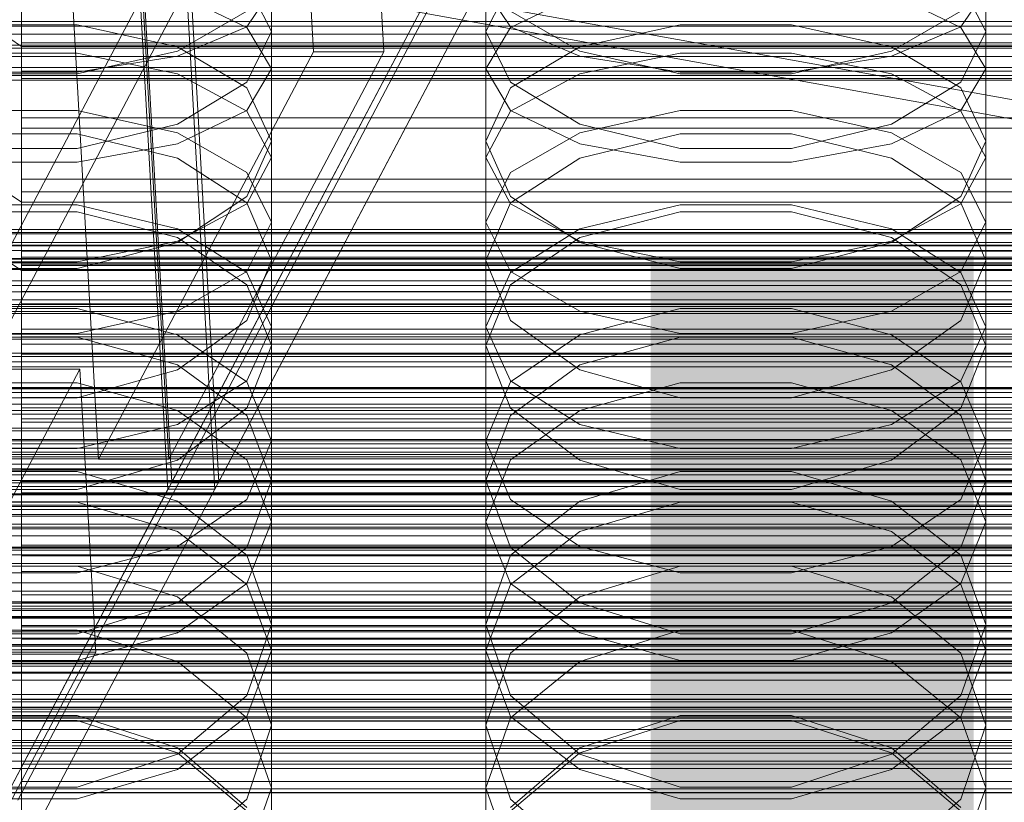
# Model space of a CAD drawing. Header units: millimetres. Extents: x -4395 to 65662, y -65530 to 6847.
# Tile 346 of 656: x -130 to -47, y -33991 to -33925. Entities that reach past the tile are written whole.
import ezdxf

# ---------------------------------------------------------------- set-up
doc = ezdxf.new("R2010")
doc.units = ezdxf.units.MM
for name, color, linetype, lineweight in [('COTAS_O', 1, 'Continuous', 0), ('COTAS_P', 1, 'Continuous', 0), ('frontal_briquetadora', 7, 'Continuous', 0), ('frontal_C01', 7, 'Continuous', 0), ('frontal_C02', 7, 'Continuous', 0), ('frontal_C03', 7, 'Continuous', 0), ('frontal_C07', 7, 'Continuous', 0), ('frontal_fines-r33-C07-C02', 7, 'Continuous', 0), ('frontal_secador', 7, 'Continuous', 0)]:
    doc.layers.add(name, color=color, linetype=linetype, lineweight=lineweight)
doc.dimstyles.new('R19_100', dxfattribs={"dimtxt": 250, "dimasz": 150, "dimexe": 150, "dimexo": 80, "dimgap": 100, "dimtad": 1, "dimtih": 1, "dimtoh": 1, "dimdsep": 46, "dimcen": 0.09, "dimadec": 0, "dimazin": 0, "dimtfac": 1, "dimtdec": 4, "dimtofl": 0, "dimtmove": 0, "dimatfit": 3, "dimfxl": 1, "dimtolj": 1, "dimtzin": 0, "dimarcsym": 0})

# ---------------------------------------------------------------- blocks, each defined once
blk = doc.blocks.new('DIM_R33_43')
at = {"layer": 'COTAS_O'}
for p, q in [((-1725, -33700), (-1575, -33655)), ((1725, -33700), (1575, -33655)), ((-1725, -34400), (-1725, -33700)), ((-1725, -33700), (1725, -33700)), ((-1725, -33700), (-1575, -33745)), ((1725, -33700), (1575, -33745)), ((1725, -34400), (1725, -33700))]:
    blk.add_line(p, q, dxfattribs=at)
blk.add_text('3450 O', height=250, dxfattribs=at).set_placement((0, -33600))
blk = doc.blocks.new('DIM_R33_44')
at = {"layer": 'COTAS_P'}
for p, q in [((-150, -32200), (550, -32200)), ((550, -32200), (505, -32350)), ((550, -34800), (550, -32200)), ((550, -32200), (595, -32350)), ((550, -34800), (505, -34650)), ((550, -34800), (595, -34650)), ((-150, -34800), (550, -34800))]:
    blk.add_line(p, q, dxfattribs=at)
blk.add_text('2600 P', height=250, rotation=90, dxfattribs=at).set_placement((450, -33500))
blk = doc.blocks.new('DIM_R33_46')
at = {"layer": 'COTAS_O'}
for p, q in [((-650, -33700), (50, -33700)), ((50, -33700), (5, -33850)), ((50, -34900), (50, -33700)), ((50, -33700), (95, -33850)), ((50, -34900), (5, -34750)), ((50, -34900), (95, -34750)), ((-650, -34900), (50, -34900))]:
    blk.add_line(p, q, dxfattribs=at)
blk.add_text('1200 O', height=250, rotation=90, dxfattribs=at).set_placement((-50, -34300))
blk = doc.blocks.new('DIM_R33_47')
at = {"layer": 'COTAS_O'}
for p, q in [((-650, -34200), (-500, -34155)), ((650, -34200), (500, -34155)), ((-650, -34900), (-650, -34200)), ((-650, -34200), (650, -34200)), ((-650, -34200), (-500, -34245)), ((650, -34200), (500, -34245)), ((650, -34900), (650, -34200))]:
    blk.add_line(p, q, dxfattribs=at)
blk.add_text('1300 O', height=250, dxfattribs=at).set_placement((0, -34100))

msp = doc.modelspace()

# ---------------------------------------------------------------- linework, layer by layer
at = {"layer": 'frontal_briquetadora'}
for p, q in [((-109, -33929.238), (-109, -33912.608)), ((-91, -33929.238), (-91, -33912.608)), ((-49, -33929.238), (-49, -33912.608)), ((-109, -33936.682), (-109, -33920.41)), ((-91, -33936.682), (-91, -33920.41)), ((-49, -33936.682), (-49, -33920.41)), ((-109, -33926.087), (-111.08, -33922.018)), ((-88.92, -33922.018), (-91, -33926.087)), ((-49, -33926.087), (-51.08, -33922.018)), ((-116.907, -33922.955), (-111.08, -33925.751)), ((-109, -33922.627), (-111.08, -33925.697)), ((-88.92, -33925.697), (-91, -33922.627)), ((-88.92, -33925.751), (-83.093, -33922.955)), ((-56.907, -33922.955), (-51.08, -33925.751)), ((-49, -33922.627), (-51.08, -33925.697)), ((-111.08, -33924.402), (-116.906, -33927.741)), ((-83.094, -33927.741), (-88.92, -33924.402)), ((-51.08, -33924.402), (-56.906, -33927.741)), ((-125.326, -33925.528), (-134.674, -33925.528)), ((-116.906, -33927.39), (-125.326, -33925.528)), ((-74.674, -33925.528), (-83.094, -33927.39)), ((-65.326, -33925.528), (-74.674, -33925.528)), ((-56.906, -33927.39), (-65.326, -33925.528)), ((-111.08, -33925.697), (-116.907, -33928.158)), ((-111.08, -33925.751), (-109, -33929.238)), ((-111.08, -33930.345), (-109, -33926.087)), ((-109, -33942.099), (-109, -33926.087)), ((-91, -33929.238), (-88.92, -33925.751)), ((-91, -33942.099), (-91, -33926.087)), ((-91, -33926.087), (-88.92, -33930.345)), ((-83.093, -33928.158), (-88.92, -33925.697)), ((-51.08, -33925.697), (-56.907, -33928.158)), ((-51.08, -33925.751), (-49, -33929.238)), ((-51.08, -33930.345), (-49, -33926.087)), ((-49, -33942.099), (-49, -33926.087)), ((-125.327, -33927.928), (-134.673, -33927.928)), ((-116.907, -33929.662), (-125.327, -33927.928)), ((-116.906, -33927.741), (-125.326, -33929.647)), ((-111.08, -33930.837), (-116.906, -33927.39)), ((-83.094, -33927.39), (-88.92, -33930.837)), ((-74.674, -33929.647), (-83.094, -33927.741)), ((-74.673, -33927.928), (-83.093, -33929.662)), ((-65.327, -33927.928), (-74.673, -33927.928)), ((-56.907, -33929.662), (-65.327, -33927.928)), ((-56.906, -33927.741), (-65.326, -33929.647)), ((-51.08, -33930.837), (-56.906, -33927.39)), ((-116.907, -33928.158), (-125.327, -33929.524)), ((-74.673, -33929.524), (-83.093, -33928.158)), ((-56.907, -33928.158), (-65.327, -33929.524)), ((-125.326, -33929.647), (-134.674, -33929.647)), ((-125.327, -33929.524), (-134.673, -33929.524)), ((-111.08, -33932.786), (-116.907, -33929.662)), ((-111.08, -33932.725), (-109, -33929.238)), ((-91, -33929.238), (-88.92, -33932.725)), ((-83.093, -33929.662), (-88.92, -33932.786)), ((-65.326, -33929.647), (-74.674, -33929.647)), ((-65.327, -33929.524), (-74.673, -33929.524)), ((-51.08, -33932.786), (-56.907, -33929.662)), ((-51.08, -33932.725), (-49, -33929.238)), ((-116.906, -33933.895), (-111.08, -33930.345)), ((-88.92, -33930.345), (-83.094, -33933.895)), ((-56.906, -33933.895), (-51.08, -33930.345)), ((-109, -33935.302), (-111.08, -33930.837)), ((-88.92, -33930.837), (-91, -33935.302)), ((-49, -33935.302), (-51.08, -33930.837)), ((-134.673, -33932.744), (-125.327, -33932.744)), ((-125.327, -33932.744), (-116.907, -33934.597)), ((-116.907, -33935.521), (-111.08, -33932.725)), ((-109, -33936.682), (-111.08, -33932.786)), ((-88.92, -33932.786), (-91, -33936.682)), ((-88.92, -33932.725), (-83.093, -33935.521)), ((-83.093, -33934.597), (-74.673, -33932.744)), ((-74.673, -33932.744), (-65.327, -33932.744)), ((-65.327, -33932.744), (-56.907, -33934.597)), ((-56.907, -33935.521), (-51.08, -33932.725)), ((-49, -33936.682), (-51.08, -33932.786)), ((-125.326, -33935.917), (-116.906, -33933.895)), ((-83.094, -33933.895), (-74.674, -33935.917)), ((-65.326, -33935.917), (-56.906, -33933.895)), ((-134.674, -33934.689), (-125.326, -33934.689)), ((-125.326, -33934.689), (-116.906, -33936.726)), ((-116.907, -33934.597), (-111.08, -33937.935)), ((-88.92, -33937.935), (-83.093, -33934.597)), ((-83.094, -33936.726), (-74.674, -33934.689)), ((-74.674, -33934.689), (-65.326, -33934.689)), ((-65.326, -33934.689), (-56.906, -33936.726)), ((-56.907, -33934.597), (-51.08, -33937.935)), ((-125.327, -33937.073), (-116.907, -33935.521)), ((-109, -33935.302), (-111.08, -33939.949)), ((-109, -33950.89), (-109, -33935.302)), ((-88.92, -33939.949), (-91, -33935.302)), ((-91, -33950.89), (-91, -33935.302)), ((-83.093, -33935.521), (-74.673, -33937.073)), ((-65.327, -33937.073), (-56.907, -33935.521)), ((-49, -33935.302), (-51.08, -33939.949)), ((-49, -33950.89), (-49, -33935.302)), ((-134.674, -33935.917), (-125.326, -33935.917)), ((-74.674, -33935.917), (-65.326, -33935.917)), ((-134.673, -33937.073), (-125.327, -33937.073)), ((-116.906, -33936.726), (-111.08, -33940.485)), ((-111.08, -33940.578), (-109, -33936.682)), ((-91, -33936.682), (-88.92, -33940.578)), ((-88.92, -33940.485), (-83.094, -33936.726)), ((-74.673, -33937.073), (-65.327, -33937.073)), ((-56.906, -33936.726), (-51.08, -33940.485)), ((-51.08, -33940.578), (-49, -33936.682)), ((-111.08, -33937.935), (-109, -33942.099)), ((-91, -33942.099), (-88.92, -33937.935)), ((-51.08, -33937.935), (-49, -33942.099)), ((-111.08, -33939.949), (-116.906, -33943.808)), ((-111.08, -33940.485), (-109, -33945.334)), ((-91, -33945.334), (-88.92, -33940.485)), ((-83.094, -33943.808), (-88.92, -33939.949)), ((-51.08, -33939.949), (-56.906, -33943.808)), ((-51.08, -33940.485), (-49, -33945.334)), ((-125.326, -33941.254), (-134.674, -33941.254)), ((-134.673, -33940.653), (-125.327, -33940.653)), ((-125.327, -33940.653), (-116.907, -33942.681)), ((-116.906, -33943.404), (-125.326, -33941.254)), ((-116.907, -33943.702), (-111.08, -33940.578)), ((-88.92, -33940.578), (-83.093, -33943.702)), ((-74.674, -33941.254), (-83.094, -33943.404)), ((-83.093, -33942.681), (-74.673, -33940.653)), ((-65.326, -33941.254), (-74.674, -33941.254)), ((-74.673, -33940.653), (-65.327, -33940.653)), ((-65.327, -33940.653), (-56.907, -33942.681)), ((-56.906, -33943.404), (-65.326, -33941.254)), ((-56.907, -33943.702), (-51.08, -33940.578)), ((-109, -33942.099), (-111.08, -33946.262)), ((-88.92, -33946.262), (-91, -33942.099)), ((-49, -33942.099), (-51.08, -33946.262)), ((-116.907, -33942.681), (-111.08, -33946.334)), ((-88.92, -33946.334), (-83.093, -33942.681)), ((-56.907, -33942.681), (-51.08, -33946.334)), ((-125.327, -33945.436), (-116.907, -33943.702)), ((-116.906, -33943.808), (-125.326, -33946.001)), ((-111.08, -33947.366), (-116.906, -33943.404)), ((-83.094, -33943.404), (-88.92, -33947.367)), ((-74.674, -33946.001), (-83.094, -33943.808)), ((-83.093, -33943.702), (-74.673, -33945.436)), ((-65.327, -33945.436), (-56.907, -33943.702)), ((-56.906, -33943.808), (-65.326, -33946.001)), ((-51.08, -33947.366), (-56.906, -33943.404)), ((-134.673, -33945.436), (-125.327, -33945.436)), ((-109, -33945.334), (-111.08, -33950.361)), ((-109, -33960.462), (-109, -33945.334)), ((-88.92, -33950.361), (-91, -33945.334)), ((-91, -33960.462), (-91, -33945.334)), ((-74.673, -33945.436), (-65.327, -33945.436)), ((-49, -33945.334), (-51.08, -33950.361)), ((-49, -33960.462), (-49, -33945.334)), ((-125.326, -33946.001), (-134.674, -33946.001)), ((-111.08, -33946.262), (-116.907, -33949.6)), ((-111.08, -33946.334), (-109, -33950.89)), ((-91, -33950.89), (-88.92, -33946.334)), ((-83.093, -33949.6), (-88.92, -33946.262)), ((-65.326, -33946.001), (-74.674, -33946.001)), ((-51.08, -33946.262), (-56.907, -33949.6)), ((-51.08, -33946.334), (-49, -33950.89)), ((-109, -33952.465), (-111.08, -33947.366)), ((-88.92, -33947.367), (-91, -33952.465)), ((-49, -33952.465), (-51.08, -33947.366)), ((-125.327, -33949.368), (-134.673, -33949.368)), ((-116.907, -33951.565), (-125.327, -33949.368)), ((-116.907, -33949.6), (-125.327, -33951.453)), ((-74.673, -33949.368), (-83.093, -33951.565)), ((-74.673, -33951.453), (-83.093, -33949.6)), ((-65.327, -33949.368), (-74.673, -33949.368)), ((-56.907, -33951.565), (-65.327, -33949.368)), ((-56.907, -33949.6), (-65.327, -33951.453)), ((-111.08, -33950.361), (-116.906, -33954.52)), ((-83.094, -33954.52), (-88.92, -33950.361)), ((-51.08, -33950.361), (-56.906, -33954.52)), ((-111.08, -33955.446), (-109, -33950.89)), ((-91, -33950.89), (-88.92, -33955.446)), ((-51.08, -33955.446), (-49, -33950.89)), ((-125.326, -33951.768), (-134.674, -33951.768)), ((-125.327, -33951.453), (-134.673, -33951.453)), ((-116.906, -33954.085), (-125.326, -33951.768)), ((-125.326, -33951.768), (-116.906, -33954.085)), ((-111.08, -33955.525), (-116.907, -33951.565)), ((-83.093, -33951.565), (-88.92, -33955.525)), ((-74.674, -33951.768), (-83.094, -33954.085)), ((-83.094, -33954.085), (-74.674, -33951.768)), ((-65.326, -33951.768), (-74.674, -33951.768)), ((-65.327, -33951.453), (-74.673, -33951.453)), ((-56.906, -33954.085), (-65.326, -33951.768)), ((-65.326, -33951.768), (-56.906, -33954.085)), ((-51.08, -33955.525), (-56.907, -33951.565)), ((-111.08, -33957.738), (-109, -33952.465)), ((-109, -33967.266), (-109, -33952.465)), ((-91, -33967.266), (-91, -33952.465)), ((-91, -33952.465), (-88.92, -33957.738)), ((-51.08, -33957.738), (-49, -33952.465)), ((-49, -33967.266), (-49, -33952.465)), ((-116.906, -33954.52), (-125.326, -33956.878)), ((-111.08, -33958.344), (-116.906, -33954.085)), ((-116.906, -33954.085), (-111.08, -33958.344)), ((-83.094, -33954.085), (-88.92, -33958.344)), ((-88.92, -33958.344), (-83.094, -33954.085)), ((-74.674, -33956.878), (-83.094, -33954.52)), ((-56.906, -33954.52), (-65.326, -33956.878)), ((-51.08, -33958.344), (-56.906, -33954.085)), ((-56.906, -33954.085), (-51.08, -33958.344)), ((-134.673, -33955.615), (-125.327, -33955.615)), ((-125.327, -33955.615), (-116.907, -33957.922)), ((-116.907, -33959.099), (-111.08, -33955.446)), ((-109, -33960.462), (-111.08, -33955.525)), ((-88.92, -33955.525), (-91, -33960.462)), ((-88.92, -33955.446), (-83.093, -33959.099)), ((-83.093, -33957.922), (-74.673, -33955.615)), ((-74.673, -33955.615), (-65.327, -33955.615)), ((-65.327, -33955.615), (-56.907, -33957.922)), ((-56.907, -33959.099), (-51.08, -33955.446)), ((-49, -33960.462), (-51.08, -33955.525)), ((-125.326, -33956.878), (-134.674, -33956.878)), ((-65.326, -33956.878), (-74.674, -33956.878)), ((-116.907, -33957.922), (-111.08, -33962.081)), ((-116.906, -33962.092), (-111.08, -33957.738)), ((-88.92, -33957.738), (-83.094, -33962.092)), ((-88.92, -33962.081), (-83.093, -33957.922)), ((-56.907, -33957.922), (-51.08, -33962.081)), ((-56.906, -33962.092), (-51.08, -33957.738)), ((-109, -33963.807), (-111.08, -33958.344)), ((-88.92, -33958.344), (-91, -33963.807)), ((-49, -33963.807), (-51.08, -33958.344)), ((-125.327, -33961.127), (-116.907, -33959.099)), ((-83.093, -33959.099), (-74.673, -33961.127)), ((-65.327, -33961.127), (-56.907, -33959.099)), ((-134.673, -33961.127), (-125.327, -33961.127)), ((-111.08, -33965.4), (-109, -33960.462)), ((-91, -33960.462), (-88.92, -33965.4)), ((-74.673, -33961.127), (-65.327, -33961.127)), ((-51.08, -33965.4), (-49, -33960.462)), ((-125.326, -33964.556), (-116.906, -33962.092)), ((-111.08, -33962.081), (-109, -33967.266)), ((-91, -33967.266), (-88.92, -33962.081)), ((-83.094, -33962.092), (-74.674, -33964.556)), ((-65.326, -33964.556), (-56.906, -33962.092)), ((-51.08, -33962.081), (-49, -33967.266)), ((-134.674, -33963.061), (-125.326, -33963.061)), ((-125.326, -33963.061), (-116.906, -33965.539)), ((-83.094, -33965.539), (-74.674, -33963.061)), ((-74.674, -33963.061), (-65.326, -33963.061)), ((-65.326, -33963.061), (-56.906, -33965.539)), ((-109, -33963.807), (-111.08, -33969.438)), ((-109, -33978.088), (-109, -33963.807)), ((-88.92, -33969.438), (-91, -33963.807)), ((-91, -33978.088), (-91, -33963.807)), ((-49, -33963.807), (-51.08, -33969.438)), ((-49, -33978.088), (-49, -33963.807)), ((-134.674, -33964.556), (-125.326, -33964.556)), ((-74.674, -33964.556), (-65.326, -33964.556)), ((-134.673, -33965.624), (-125.327, -33965.624)), ((-125.327, -33965.624), (-116.907, -33968.093)), ((-116.907, -33969.359), (-111.08, -33965.4)), ((-116.906, -33965.539), (-111.08, -33970.084)), ((-88.92, -33965.4), (-83.093, -33969.359)), ((-88.92, -33970.084), (-83.094, -33965.539)), ((-83.093, -33968.093), (-74.673, -33965.624)), ((-74.673, -33965.624), (-65.327, -33965.624)), ((-65.327, -33965.624), (-56.907, -33968.093)), ((-56.907, -33969.359), (-51.08, -33965.4)), ((-56.906, -33965.539), (-51.08, -33970.084)), ((-109, -33967.266), (-111.08, -33972.452)), ((-88.92, -33972.452), (-91, -33967.266)), ((-49, -33967.266), (-51.08, -33972.452)), ((-116.907, -33968.093), (-111.08, -33972.541)), ((-88.92, -33972.541), (-83.093, -33968.093)), ((-56.907, -33968.093), (-51.08, -33972.541)), ((-125.327, -33971.557), (-116.907, -33969.359)), ((-111.08, -33969.438), (-116.906, -33974.075)), ((-83.094, -33974.075), (-88.92, -33969.438)), ((-83.093, -33969.359), (-74.673, -33971.557)), ((-65.327, -33971.557), (-56.907, -33969.359)), ((-51.08, -33969.438), (-56.906, -33974.075)), ((-111.08, -33970.084), (-109, -33975.899)), ((-91, -33975.899), (-88.92, -33970.084)), ((-51.08, -33970.084), (-49, -33975.899)), ((-125.326, -33971.009), (-134.674, -33971.009)), ((-116.906, -33973.591), (-125.326, -33971.009)), ((-74.674, -33971.009), (-83.094, -33973.591)), ((-65.326, -33971.009), (-74.674, -33971.009)), ((-56.906, -33973.591), (-65.326, -33971.009)), ((-134.673, -33971.557), (-125.327, -33971.557)), ((-74.673, -33971.557), (-65.327, -33971.557)), ((-111.08, -33972.452), (-116.907, -33976.61)), ((-111.08, -33972.541), (-109, -33978.088)), ((-91, -33978.088), (-88.92, -33972.541)), ((-83.093, -33976.61), (-88.92, -33972.452)), ((-51.08, -33972.452), (-56.907, -33976.61)), ((-51.08, -33972.541), (-49, -33978.088)), ((-111.08, -33978.321), (-116.906, -33973.591)), ((-83.094, -33973.591), (-88.92, -33978.321)), ((-51.08, -33978.321), (-56.906, -33973.591)), ((-116.906, -33974.075), (-125.326, -33976.695)), ((-74.674, -33976.695), (-83.094, -33974.075)), ((-56.906, -33974.075), (-65.326, -33976.695)), ((-109, -33975.899), (-111.08, -33981.875)), ((-109, -33989.624), (-109, -33975.899)), ((-88.92, -33981.875), (-91, -33975.899)), ((-91, -33989.624), (-91, -33975.899)), ((-49, -33975.899), (-51.08, -33981.875)), ((-49, -33989.624), (-49, -33975.899)), ((-125.326, -33976.695), (-134.674, -33976.695)), ((-125.327, -33976.379), (-134.673, -33976.379)), ((-116.907, -33979.002), (-125.327, -33976.379)), ((-116.907, -33976.61), (-125.327, -33978.918)), ((-74.673, -33976.379), (-83.093, -33979.002)), ((-74.673, -33978.918), (-83.093, -33976.61)), ((-65.326, -33976.695), (-74.674, -33976.695)), ((-65.327, -33976.379), (-74.673, -33976.379)), ((-56.907, -33979.002), (-65.327, -33976.379)), ((-56.907, -33976.61), (-65.327, -33978.918)), ((-111.08, -33983.634), (-109, -33978.088)), ((-109, -33984.362), (-111.08, -33978.321)), ((-91, -33978.088), (-88.92, -33983.634)), ((-88.92, -33978.321), (-91, -33984.362)), ((-51.08, -33983.634), (-49, -33978.088)), ((-49, -33984.362), (-51.08, -33978.321)), ((-125.327, -33978.918), (-134.673, -33978.918)), ((-111.08, -33983.729), (-116.907, -33979.002)), ((-83.093, -33979.002), (-88.92, -33983.729)), ((-65.327, -33978.918), (-74.673, -33978.918)), ((-51.08, -33983.729), (-56.907, -33979.002)), ((-111.08, -33981.875), (-116.906, -33986.783)), ((-83.094, -33986.783), (-88.92, -33981.875)), ((-51.08, -33981.875), (-56.906, -33986.783)), ((-125.326, -33983.539), (-134.674, -33983.539)), ((-116.906, -33986.271), (-125.326, -33983.539)), ((-74.674, -33983.539), (-83.094, -33986.271)), ((-65.326, -33983.539), (-74.674, -33983.539)), ((-56.906, -33986.271), (-65.326, -33983.539)), ((-134.673, -33983.95), (-125.327, -33983.95)), ((-125.327, -33983.95), (-116.907, -33986.673)), ((-116.907, -33988.082), (-111.08, -33983.634)), ((-109, -33989.624), (-111.08, -33983.729)), ((-111.08, -33990.56), (-109, -33984.362)), ((-109, -33997.699), (-109, -33984.362)), ((-88.92, -33983.729), (-91, -33989.624)), ((-91, -33997.699), (-91, -33984.362)), ((-91, -33984.362), (-88.92, -33990.56)), ((-88.92, -33983.634), (-83.093, -33988.082)), ((-83.093, -33986.673), (-74.673, -33983.95)), ((-74.673, -33983.95), (-65.327, -33983.95)), ((-65.327, -33983.95), (-56.907, -33986.673)), ((-56.907, -33988.082), (-51.08, -33983.634)), ((-49, -33989.624), (-51.08, -33983.729)), ((-51.08, -33990.56), (-49, -33984.362)), ((-49, -33997.699), (-49, -33984.362)), ((-116.906, -33986.783), (-125.326, -33989.552)), ((-116.907, -33986.673), (-111.08, -33991.58)), ((-111.08, -33991.269), (-116.906, -33986.271)), ((-83.094, -33986.271), (-88.92, -33991.269)), ((-88.92, -33991.58), (-83.093, -33986.673)), ((-74.674, -33989.552), (-83.094, -33986.783)), ((-56.906, -33986.783), (-65.326, -33989.552)), ((-56.907, -33986.673), (-51.08, -33991.58)), ((-51.08, -33991.269), (-56.906, -33986.271)), ((-125.327, -33990.551), (-116.907, -33988.082)), ((-83.093, -33988.082), (-74.673, -33990.551)), ((-65.327, -33990.551), (-56.907, -33988.082)), ((-125.326, -33989.552), (-134.674, -33989.552)), ((-111.08, -33995.519), (-109, -33989.624)), ((-91, -33989.624), (-88.92, -33995.519)), ((-65.326, -33989.552), (-74.674, -33989.552)), ((-51.08, -33995.519), (-49, -33989.624)), ((-134.673, -33990.551), (-125.327, -33990.551)), ((-116.906, -33995.642), (-111.08, -33990.56)), ((-88.92, -33990.56), (-83.094, -33995.642)), ((-74.673, -33990.551), (-65.327, -33990.551)), ((-56.906, -33995.642), (-51.08, -33990.56))]:
    msp.add_line(p, q, dxfattribs=at)
at = {"layer": 'frontal_C01'}
for p, q in [((-130, -33652.357), (-130, -33927.361)), ((-228.298, -33861.298), (-130, -33927.361)), ((-130, -34196.607), (-130, -33921.603)), ((-130, -33927.362), (-130, -33926.336)), ((-130, -33926.336), (-130, -33927.041)), ((-130, -33926.336), (130, -33926.336)), ((-130, -33927.041), (-130, -33929.429)), ((-130, -33927.041), (130, -33927.041)), ((450, -33927.505), (-450, -33927.505)), ((-130, -33927.361), (-130, -34202.366)), ((-130, -33927.361), (0, -33927.361)), ((-130, -33930.047), (-130, -33927.362)), ((-130, -33927.362), (130, -33927.362)), ((-130, -33929.429), (-130, -33933.336)), ((-130, -33929.429), (130, -33929.429)), ((-130, -33934.211), (-130, -33930.047)), ((-130, -33930.047), (130, -33930.047)), ((-130, -33933.336), (-130, -33938.497)), ((-130, -33933.336), (130, -33933.336)), ((-130, -33939.568), (-130, -33934.211)), ((-130, -33934.211), (130, -33934.211)), ((-130, -33938.497), (-130, -33944.56)), ((-130, -33938.497), (130, -33938.497)), ((-130, -33945.754), (-130, -33939.568)), ((-130, -33939.568), (130, -33939.568)), ((-148, -33942.731), (148, -33942.731)), ((-148, -33942.981), (148, -33942.981)), ((-148, -33943.095), (148, -33943.095)), ((-148, -33943.827), (148, -33943.827)), ((-148, -33944.046), (148, -33944.046)), ((-130, -33944.56), (-130, -33951.11)), ((130, -33944.56), (-130, -33944.56)), ((-148, -33945.212), (148, -33945.212)), ((-148, -33945.522), (148, -33945.522)), ((-130, -33952.347), (-130, -33945.754)), ((-130, -33945.754), (130, -33945.754)), ((-148, -33947.04), (148, -33947.04)), ((-148, -33947.42), (148, -33947.42)), ((148, -33949.188), (-148, -33949.188)), ((-148, -33949.612), (148, -33949.612)), ((450, -33949.792), (-450, -33949.792)), ((-130, -33951.11), (-130, -33957.704)), ((-130, -33951.11), (130, -33951.11)), ((-148, -33951.51), (148, -33951.51)), ((-148, -33951.948), (148, -33951.948)), ((-130, -33958.898), (-130, -33952.347)), ((-130, -33952.347), (130, -33952.347)), ((-148, -33953.846), (148, -33953.846)), ((-148, -33954.269), (148, -33954.269)), ((-148, -33956.038), (148, -33956.038)), ((-148, -33956.417), (148, -33956.417)), ((-130, -33957.704), (-130, -33963.89)), ((-130, -33957.704), (130, -33957.704)), ((-148, -33957.936), (148, -33957.936)), ((-148, -33958.246), (148, -33958.246)), ((-148, -33959.411), (148, -33959.411)), ((-130, -33964.96), (-130, -33958.898)), ((-130, -33958.898), (130, -33958.898)), ((-148, -33959.63), (148, -33959.63)), ((-148, -33960.363), (148, -33960.363)), ((-450, -33961.082), (450, -33961.082)), ((-148, -33960.476), (148, -33960.476)), ((-148, -33960.726), (148, -33960.726)), ((-130, -33963.89), (-130, -33969.247)), ((-130, -33963.89), (130, -33963.89)), ((-130, -33970.121), (-130, -33964.96)), ((-130, -33964.96), (130, -33964.96)), ((-130, -33969.247), (-130, -33973.41)), ((-130, -33969.247), (130, -33969.247)), ((-130, -33974.028), (-130, -33970.121)), ((-130, -33970.121), (130, -33970.121)), ((-130, -33973.41), (-130, -33976.096)), ((-130, -33973.41), (130, -33973.41)), ((-130, -33976.416), (-130, -33974.028)), ((-130, -33974.028), (130, -33974.028)), ((-130, -33976.096), (-130, -33977.121)), ((-130, -33976.096), (130, -33976.096)), ((-130, -33977.121), (-130, -33976.416)), ((-130, -33976.416), (130, -33976.416)), ((-130, -33977.121), (130, -33977.121))]:
    msp.add_line(p, q, dxfattribs=at)
at = {"layer": 'frontal_C02'}
for p, q in [((-130, -33940.443), (-130, -33649.948)), ((-130, -33655.678), (-130, -33946.173)), ((-130, -33940.443), (-228.298, -33874.707)), ((-228.298, -33880.437), (-130, -33946.173)), ((-130, -34230.937), (-130, -33940.443)), ((0, -33940.443), (-130, -33940.443)), ((-130, -33946.173), (-130, -33945.04)), ((-130, -33945.04), (-130, -33945.636)), ((-130, -33945.04), (130, -33945.04)), ((-130, -33945.636), (-130, -33947.921)), ((-130, -33945.636), (130, -33945.636)), ((-130, -33946.173), (-130, -34236.667)), ((-130, -33946.173), (0, -33946.173)), ((-130, -33948.958), (-130, -33946.173)), ((-130, -33946.173), (130, -33946.173)), ((-130, -33947.921), (-130, -33951.739)), ((-130, -33947.921), (130, -33947.921)), ((-130, -33953.206), (-130, -33948.958)), ((-130, -33948.958), (130, -33948.958)), ((-130, -33951.739), (-130, -33956.831)), ((-130, -33951.739), (130, -33951.739)), ((-550, -33953.402), (550, -33953.402)), ((-130, -33958.627), (-130, -33953.206)), ((-130, -33953.206), (130, -33953.206)), ((-130, -33956.831), (-130, -33962.848)), ((-130, -33956.831), (130, -33956.831)), ((550, -33957.402), (-550, -33957.402)), ((-130, -33964.852), (-130, -33958.627)), ((-130, -33958.627), (130, -33958.627)), ((-148, -33961.426), (148, -33961.426)), ((-148, -33961.637), (148, -33961.637)), ((-148, -33961.828), (148, -33961.828)), ((-148, -33962.447), (148, -33962.447)), ((-148, -33962.815), (148, -33962.815)), ((-130, -33962.848), (-130, -33969.381)), ((130, -33962.848), (-130, -33962.848)), ((-148, -33963.8), (148, -33963.8)), ((-148, -33964.32), (148, -33964.32)), ((-130, -33971.456), (-130, -33964.852)), ((-130, -33964.852), (130, -33964.852)), ((-148, -33965.604), (148, -33965.604)), ((-148, -33966.241), (148, -33966.241)), ((148, -33967.736), (-148, -33967.736)), ((-148, -33968.446), (148, -33968.446)), ((-130, -33969.381), (-130, -33975.985)), ((-130, -33969.381), (130, -33969.381)), ((-148, -33970.051), (148, -33970.051)), ((-148, -33970.786), (148, -33970.786)), ((-130, -33977.989), (-130, -33971.456)), ((-130, -33971.456), (130, -33971.456)), ((-148, -33972.391), (148, -33972.391)), ((-148, -33973.101), (148, -33973.101)), ((-148, -33974.596), (148, -33974.596)), ((-148, -33975.233), (148, -33975.233)), ((-130, -33975.985), (-130, -33982.21)), ((-130, -33975.985), (130, -33975.985)), ((-148, -33976.517), (148, -33976.517)), ((-148, -33977.037), (148, -33977.037)), ((-148, -33978.022), (148, -33978.022)), ((-148, -33978.39), (148, -33978.39)), ((-130, -33984.006), (-130, -33977.989)), ((-130, -33977.989), (130, -33977.989)), ((-148, -33979.009), (148, -33979.009)), ((-148, -33979.2), (148, -33979.2)), ((-148, -33979.411), (148, -33979.411)), ((-130, -33982.21), (-130, -33987.631)), ((-130, -33982.21), (130, -33982.21)), ((-130, -33989.098), (-130, -33984.006)), ((-130, -33984.006), (130, -33984.006)), ((-130, -33987.631), (-130, -33991.879)), ((-130, -33987.631), (130, -33987.631)), ((-130, -33992.916), (-130, -33989.098)), ((-130, -33989.098), (130, -33989.098))]:
    msp.add_line(p, q, dxfattribs=at)
at = {"layer": 'frontal_C03'}
for p, q in [((1270, -33925.262), (-1230, -33925.262)), ((1270, -33925.648), (-1230, -33925.648)), ((1270, -33926.314), (-1230, -33926.314)), ((-1230, -33927.246), (1270, -33927.246)), ((1270, -33928.188), (-1230, -33928.188)), ((1270, -33929.12), (-1230, -33929.12)), ((1270, -33929.786), (-1230, -33929.786)), ((1270, -33930.172), (-1230, -33930.172)), ((1270, -33944.103), (-1230, -33944.103)), ((1270, -33944.489), (-1230, -33944.489)), ((1270, -33945.155), (-1230, -33945.155)), ((-1230, -33946.087), (1270, -33946.087)), ((1270, -33947.029), (-1230, -33947.029)), ((1270, -33947.961), (-1230, -33947.961)), ((1270, -33948.627), (-1230, -33948.627)), ((1270, -33949.013), (-1230, -33949.013)), ((1270, -33962.944), (-1230, -33962.944)), ((1270, -33963.33), (-1230, -33963.33)), ((1270, -33963.996), (-1230, -33963.996)), ((-1230, -33964.928), (1270, -33964.928)), ((1270, -33965.87), (-1230, -33965.87)), ((1270, -33966.802), (-1230, -33966.802)), ((1270, -33967.468), (-1230, -33967.468)), ((1270, -33967.854), (-1230, -33967.854)), ((1270, -33969.407), (-1230, -33969.407)), ((1270, -33969.492), (-1230, -33969.492)), ((1270, -33974.107), (-1230, -33974.107)), ((1270, -33974.349), (-1230, -33974.349)), ((1270, -33975.291), (-1230, -33975.291)), ((1270, -33975.358), (-1230, -33975.358)), ((1270, -33978.963), (-1230, -33978.963)), ((1270, -33979.152), (-1230, -33979.152)), ((1270, -33981.785), (-1230, -33981.785)), ((1270, -33982.171), (-1230, -33982.171)), ((1270, -33982.837), (-1230, -33982.837)), ((1270, -33982.875), (-1230, -33982.875)), ((1270, -33983.238), (-1230, -33983.238)), ((-1230, -33983.769), (1270, -33983.769)), ((1270, -33984.711), (-1230, -33984.711)), ((1270, -33985.643), (-1230, -33985.643)), ((1270, -33985.813), (-1230, -33985.813)), ((1270, -33986.096), (-1230, -33986.096)), ((1270, -33986.309), (-1230, -33986.309)), ((1270, -33986.695), (-1230, -33986.695)), ((1516, -33990.023), (-1476, -33990.023)), ((1516, -33990.049), (-1476, -33990.049))]:
    msp.add_line(p, q, dxfattribs=at)
at = {"layer": 'frontal_C07'}
for p, q in [((21.98, -33654.314), (-1150.997, -35877.133)), ((-1126.372, -35877.133), (46.604, -33654.314)), ((-1150.675, -35882.836), (22.302, -33660.016)), ((-1129.99, -35882.836), (42.987, -33660.016)), ((46.927, -33660.016), (-1126.05, -35882.836)), ((-117.378, -33963.911), (15.086, -33712.888)), ((19.026, -33712.888), (-113.438, -33963.911)), ((-117.378, -33963.911), (-128.495, -33767.177)), ((-124.555, -33767.177), (-113.438, -33963.911)), ((-117.706, -33964.533), (-128.823, -33767.799)), ((-113.766, -33964.533), (-124.883, -33767.799)), ((-105.486, -33927.797), (-113.81, -33780.484)), ((-99.576, -33927.797), (-107.9, -33780.484)), ((-123.539, -33962.008), (-131.863, -33814.695)), ((-125.953, -33814.695), (-117.629, -33962.008)), ((-123.539, -33962.008), (-105.486, -33927.797)), ((-99.576, -33927.797), (-117.629, -33962.008)), ((-105.486, -33927.797), (-99.576, -33927.797)), ((-19.094, -33953.117), (-610.081, -33953.117)), ((-8.733, -33953.117), (-599.72, -33953.117)), ((-125.104, -33954.453), (-538.795, -33954.453)), ((-131.669, -33966.893), (-125.104, -33954.453)), ((-123.761, -33978.213), (-125.104, -33954.453)), ((-609.563, -33956.117), (-18.576, -33956.117)), ((-600.238, -33956.117), (-9.251, -33956.117)), ((-117.629, -33962.008), (-123.539, -33962.008)), ((-314.32, -34337.121), (-117.706, -33964.533)), ((-113.766, -33964.533), (-310.38, -34337.121)), ((-117.706, -33964.533), (-113.766, -33964.533)), ((-113.438, -33963.911), (-117.378, -33963.911)), ((-537.452, -33978.213), (-123.761, -33978.213)), ((-123.761, -33978.213), (-130.326, -33990.653))]:
    msp.add_line(p, q, dxfattribs=at)
at = {"layer": 'frontal_fines-r33-C07-C02'}
for p, q in [((-205.047, -33903.305), (49.106, -33949.123)), ((49.106, -33950.741), (-205.047, -33904.922))]:
    msp.add_line(p, q, dxfattribs=at)
at = {"layer": 'frontal_secador'}
for p, q in [((-1250, -33956), (1250, -33956)), ((-1250, -33962), (1250, -33962)), ((-1250, -33965), (1250, -33965)), ((1250, -33966), (-1250, -33966)), ((-1250, -33966.659), (1250, -33966.659)), ((1250, -33969.659), (-1250, -33969.659)), ((-1250, -33971), (1250, -33971)), ((1250, -33974), (-1250, -33974)), ((-1250, -33974.728), (1250, -33974.728)), ((-1250, -33977.588), (1250, -33977.588)), ((1250, -33977.611), (-1250, -33977.611)), ((1250, -33977.728), (-1250, -33977.728)), ((-1250, -33979.387), (1250, -33979.387)), ((1250, -33979.918), (-1250, -33979.918)), ((-1250, -33980), (1250, -33980)), ((1250, -33980.588), (-1250, -33980.588)), ((1250, -33982.387), (-1250, -33982.387)), ((1250, -33983), (-1250, -33983)), ((-1250, -33983.65), (1250, -33983.65)), ((1250, -33984), (-1250, -33984)), ((1250, -33987.382), (-1250, -33987.382)), ((-1250, -33988), (1250, -33988)), ((1250, -33989.689), (-1250, -33989.689))]:
    msp.add_line(p, q, dxfattribs=at)

# ---------------------------------------------------------------- dimensions: what is measured, and where the dimension line sits
at = {"layer": 'COTAS_O'}
for p1, p2, distance, picture, middle in [((-650, -34900), (-650, -33700), -700, 'DIM_R33_46', (50, -34300)), ((-1725, -34400), (1725, -34400), 700, 'DIM_R33_43', (0, -33700)), ((-650, -34900), (650, -34900), 700, 'DIM_R33_47', (0, -34200))]:
    dim = msp.add_aligned_dim(p1=p1, p2=p2, distance=distance, text='<> O', dimstyle='R19_100', dxfattribs=at)
    dim.commit()
    dim.dimension.update_dxf_attribs({"geometry": picture, "text_midpoint": middle})
at = {"layer": 'COTAS_P'}
dim = msp.add_aligned_dim(p1=(-150, -34800), p2=(-150, -32200), distance=-700, text='<> P', dimstyle='R19_100', dxfattribs=at)
dim.commit()
dim.dimension.update_dxf_attribs({"geometry": 'DIM_R33_44', "text_midpoint": (550, -33500)})

doc.saveas('drawing.dxf')
